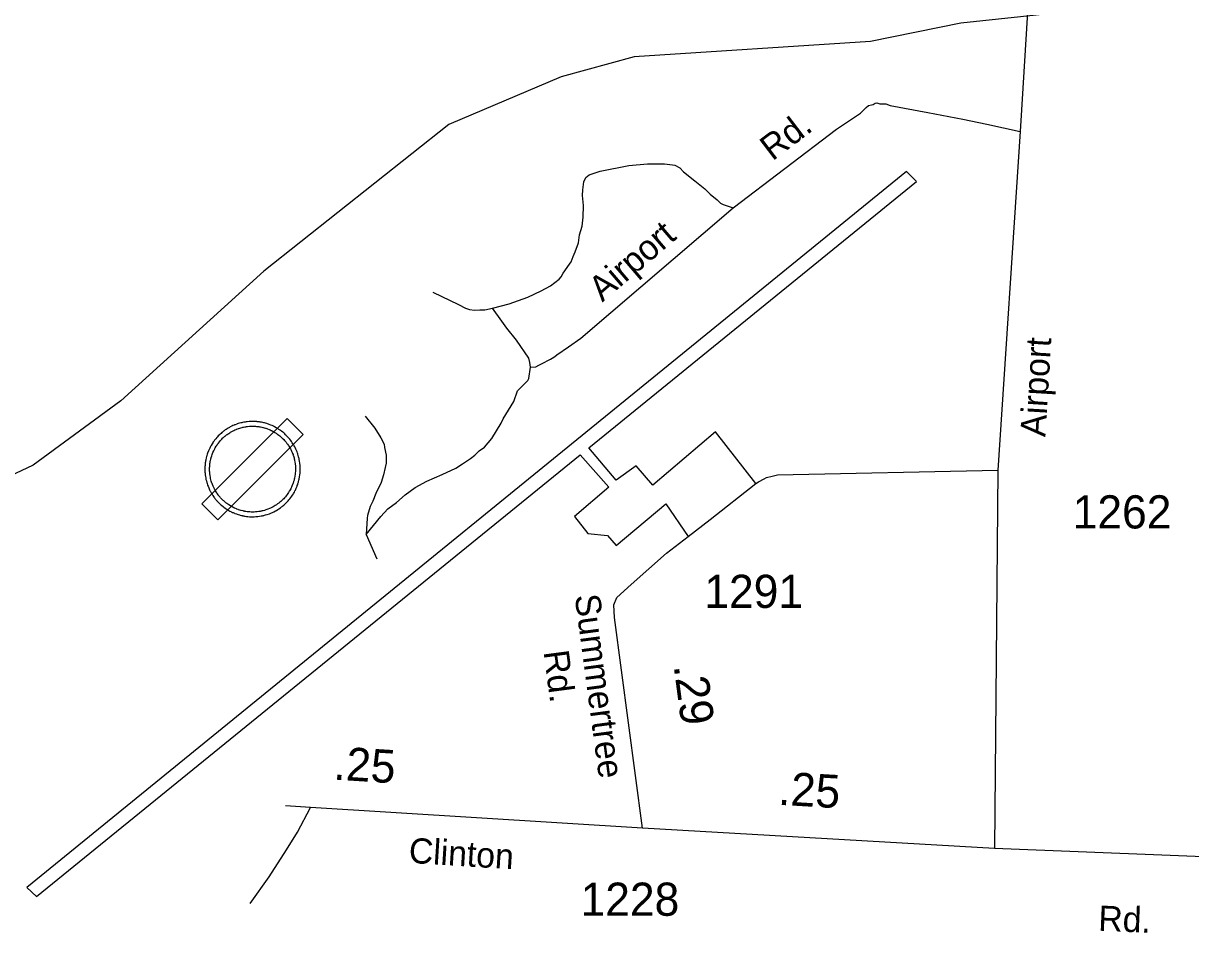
# Model space of a CAD drawing. Extents: x 2093524 to 2270757, y 289120 to 570408.
# Drawn here: x 2188663 to 2193060, y 445204 to 448630 of the extents above; entities that cross this region are included whole.
import ezdxf

# ---------------------------------------------------------------- set-up
doc = ezdxf.new("R2010")
doc.units = 0
for name, color, linetype in [('Exist Aviation Commercial or Municipal Perimeter Paved', 7, 'Continuous'), ('Exist Hydrographic Creek Single Shore', 7, 'Continuous'), ('Exist Road Non-System Type 51', 7, 'Continuous'), ('Exist Road Non-System Type 51 Label', 7, 'Continuous'), ('Exist Road Secondary Mileage Hundredths English Label', 7, 'Continuous'), ('Exist Road Secondary Type 51 Attributed', 7, 'Continuous'), ('Exist Road Secondary Type 51 Label', 7, 'Continuous'), ('Exist Road Secondary Type 51 Number Label', 7, 'Continuous')]:
    doc.layers.add(name, color=color, linetype=linetype)

msp = doc.modelspace()

# ---------------------------------------------------------------- linework, layer by layer
at = {"layer": 'Exist Aviation Commercial or Municipal Perimeter Paved'}
msp.add_lwpolyline([(2191421.9, 446895.7), (2191270.6, 447090.6), (2191034, 446889), (2190971.5, 446962.4), (2190896, 446908.2), (2190793.4, 447030.6), (2192027.8, 448033.3), (2191989.5, 448071.1), (2188675.2, 445373.5), (2188711.6, 445339.7), (2190759.8, 447003.3), (2190867.9, 446881.9), (2190738.8, 446770.9), (2190789.3, 446707.3), (2190863.3, 446699.9), (2190895.7, 446662.2), (2191082.5, 446819.5), (2191167.3, 446696.1)], dxfattribs=at)
at = {"layer": 'Exist Hydrographic Creek Single Shore'}
msp.add_lwpolyline([(2194127.2, 449200.4), (2194055.5, 449197.7), (2193945.2, 449167.3), (2193367.3, 448921.7), (2192844.2, 448699.3), (2192194.2, 448630.2), (2191854.2, 448561.6), (2190963.3, 448504), (2190688.1, 448427.5), (2190265.3, 448249), (2189569.1, 447695.4), (2189030.2, 447207.6), (2188699.1, 446964.9), (2188392.1, 446820.2), (2188292, 446818.9), (2188200.2, 446892.9), (2188182.1, 447050.7), (2188006.2, 447185.4), (2187456, 447314.5), (2187295.1, 447311.2)], dxfattribs=at)
at = {"layer": 'Exist Road Non-System Type 51'}
msp.add_line((2189953.8, 446703.6), (2189994.3, 446612), dxfattribs=at)
for points in [[(2191336.7, 447934.6), (2191726.4, 448231.2), (2191816.2, 448291.7), (2191837.9, 448311.9), (2191845.9, 448320), (2191857.8, 448322), (2191863.7, 448324.2), (2191867.7, 448326.1), (2191871.7, 448328.3), (2191877.6, 448330.2), (2191889.7, 448326.3), (2191903.8, 448326.4), (2191911.7, 448326.5), (2191927.9, 448320.6), (2192069.8, 448293.5), (2192202.1, 448268.6), (2192292.3, 448249.1), (2192418.3, 448221.9)], [(2190429.7, 447556.5), (2190493.4, 447572.9), (2190563.4, 447597.4), (2190613.1, 447622), (2190648.9, 447640), (2190680.9, 447666.3), (2190688.6, 447674.3), (2190696.7, 447688.2), (2190720.4, 447722.5), (2190726.5, 447730.6), (2190734.1, 447750.5), (2190742, 447768.7), (2190753.8, 447802.9), (2190757.7, 447832.7), (2190767.5, 447864.9), (2190771.1, 447899), (2190772.7, 447942.9), (2190768.5, 447980.7), (2190770.3, 448002.7), (2190772.3, 448022.9), (2190774.2, 448032.8), (2190782, 448049), (2190794, 448058.9), (2190836, 448073.2), (2190943.6, 448094), (2191013.6, 448100.5), (2191077.6, 448100.8), (2191107.7, 448096.9), (2191117.5, 448095.1), (2191135.7, 448085.2), (2191149.8, 448069.5), (2191192.1, 448035.6), (2191230.2, 448005.9), (2191250.5, 447986.2), (2191276.6, 447964.3), (2191288.5, 447952.3), (2191298.6, 447946.5), (2191336.7, 447934.6)], [(2190573.2, 447333.8), (2190592.9, 447335.7), (2190604.9, 447342.1), (2190615.1, 447346.1), (2190648.9, 447364.1), (2190654.9, 447368.3), (2190664.9, 447374.3), (2190672.9, 447380.4), (2190716.5, 447410.7), (2190762.4, 447442.9), (2191336.7, 447934.6)], [(2190205.3, 447617.1), (2190301.4, 447569.9), (2190327.7, 447555.9), (2190343.7, 447552), (2190361.7, 447548.3), (2190381.7, 447550.2), (2190401.7, 447550.5), (2190429.7, 447556.5)], [(2190573.2, 447333.8), (2190571, 447351.6), (2190567, 447367.8), (2190520.5, 447435.3), (2190484, 447480.9), (2190465.8, 447506.9), (2190429.7, 447556.5)], [(2189953.8, 446703.6), (2190009.3, 446772.1), (2190035.1, 446800.1), (2190068.7, 446824.4), (2190100.4, 446852.6), (2190138.4, 446881), (2190182.2, 446905.1), (2190240.1, 446929.5), (2190291.7, 446954.1), (2190317.6, 446969.9), (2190347.6, 446990.3), (2190363.6, 447002.5), (2190379.3, 447018.6), (2190399.3, 447032.6), (2190427.1, 447064.8), (2190462.7, 447123.2), (2190470.6, 447139.1), (2190510, 447205.2), (2190523.6, 447245.3), (2190553.6, 447273.5), (2190563.4, 447283.5), (2190567.5, 447291.6), (2190573.2, 447333.8)], [(2189950.6, 447149.5), (2189986.7, 447103.8), (2190009, 447067.9), (2190021.3, 447044.1), (2190023.3, 447031.9), (2190029.6, 447002.3), (2190029.5, 446994.1), (2190029.6, 446984.2), (2190029.7, 446972.1), (2190025.8, 446956.1), (2190020, 446928), (2190010.2, 446900), (2189990.7, 446858.1), (2189978.6, 446829.8), (2189974.8, 446819.7), (2189969, 446809.6), (2189959.2, 446775.7), (2189957.3, 446765.6), (2189953.8, 446703.6)], [(2191421.9, 446895.7), (2191431.9, 446901.7), (2191453.7, 446913.8), (2191461.7, 446917.9), (2191483.5, 446924), (2191503.6, 446928.2), (2192333.1, 446946)], [(2189517.3, 445313.4), (2189588.5, 445413.7), (2189653.9, 445516), (2189695.6, 445582.4), (2189744.6, 445674.6)]]:
    msp.add_lwpolyline(points, dxfattribs=at)
at = {"layer": 'Exist Road Secondary Mileage Hundredths English Label'}
for points in [[(2189716.8, 447080.4), (2189656.4, 447140.8), (2189335.4, 446819.8), (2189395.8, 446759.4)], [(2189440.4, 446792.1), (2189447.2, 446788.7), (2189450.7, 446787), (2189452.6, 446786.3), (2189458.5, 446783.7), (2189459.2, 446783.4), (2189460.7, 446782.8), (2189465.2, 446781.1), (2189467.8, 446780.2), (2189472.5, 446778.7), (2189476.4, 446777.5), (2189479, 446776.7), (2189485, 446775.3), (2189486.4, 446774.9), (2189488.8, 446774.4), (2189492.6, 446773.7), (2189493.8, 446773.4), (2189495.7, 446773.1), (2189498, 446772.7), (2189503.5, 446771.9), (2189508.6, 446771.4), (2189514.9, 446770.8), (2189520.6, 446770.6), (2189523.7, 446770.5), (2189527.5, 446770.5), (2189532.7, 446770.5), (2189538.8, 446770.9), (2189546.1, 446771.5), (2189552.5, 446772.4), (2189558, 446773.4), (2189560.9, 446773.9), (2189561.7, 446774), (2189563.3, 446774.4), (2189565.6, 446774.9), (2189568.7, 446775.6), (2189570.7, 446776.1), (2189575.4, 446777.4), (2189579.5, 446778.6), (2189581.2, 446779.2), (2189589.6, 446782.1), (2189597.1, 446785), (2189601.4, 446787.1), (2189606.8, 446789.5), (2189612.3, 446792.5), (2189616.3, 446794.6), (2189621, 446797.5), (2189625.5, 446800.4), (2189630.8, 446804.2), (2189635.5, 446807.8), (2189637.6, 446809.3), (2189638.5, 446810), (2189640.3, 446811.5), (2189643.7, 446814.3), (2189648.9, 446819.1), (2189653, 446823), (2189656.3, 446826.3), (2189659.9, 446830.1), (2189663.4, 446834.2), (2189666.5, 446838.1), (2189670.6, 446843.3), (2189673.6, 446847.5), (2189676.9, 446852.4), (2189679.8, 446857.3), (2189681.2, 446859.4), (2189683.6, 446863.8), (2189685.9, 446868.1), (2189687.4, 446871.3), (2189689.2, 446874.8), (2189690.8, 446878.5), (2189693.7, 446885.4), (2189694.6, 446888), (2189696.3, 446892.4), (2189697.3, 446895.9), (2189697.9, 446897.9), (2189698.7, 446900.6), (2189699.6, 446903.5), (2189700.6, 446907.8), (2189701.6, 446911.8), (2189703.3, 446920.7), (2189703.5, 446922.2), (2189704.2, 446927.1), (2189704.7, 446931), (2189705, 446934.1), (2189705.5, 446940.6), (2189705.7, 446948.3), (2189705.7, 446953.4), (2189705.5, 446960), (2189705, 446966), (2189704.7, 446968.8), (2189704.4, 446971.2), (2189704, 446974.2), (2189703.5, 446978.6), (2189703.1, 446980.6), (2189702.1, 446985.8), (2189701.8, 446987.3), (2189701.4, 446989.4), (2189700.5, 446992.8), (2189699.6, 446996.7), (2189698.4, 447000.8), (2189696.8, 447006), (2189696.4, 447007.1), (2189695.2, 447010.6), (2189693.6, 447015), (2189691.6, 447019.7), (2189689.6, 447024.7), (2189687.4, 447029.1), (2189684.8, 447034.4), (2189682.5, 447038.3), (2189681.2, 447040.6), (2189680.4, 447042), (2189678.4, 447045.3), (2189675.9, 447049.4), (2189672.8, 447053.8), (2189669.9, 447057.7), (2189666.6, 447062.3), (2189663.8, 447065.4), (2189660.2, 447069.7), (2189656.7, 447073.4), (2189653.2, 447077), (2189652.3, 447077.9), (2189650.4, 447079.7), (2189647.5, 447082.4), (2189643.5, 447086.2), (2189639.6, 447089.3), (2189635.5, 447092.4), (2189632, 447095.1), (2189630.6, 447096.2), (2189629.7, 447096.8), (2189628.1, 447097.9), (2189625.2, 447099.9), (2189622.3, 447101.8), (2189619.6, 447103.4), (2189615.5, 447105.9), (2189608.6, 447109.6), (2189605.3, 447111.3), (2189604.4, 447111.7), (2189600.1, 447113.8), (2189595.3, 447116), (2189588.7, 447118.5), (2189585.7, 447119.5), (2189582, 447120.7), (2189580.3, 447121.3), (2189575.2, 447122.9), (2189570.6, 447124.1), (2189568.8, 447124.5), (2189564.6, 447125.5), (2189559.9, 447126.5), (2189555.4, 447127.3), (2189552.2, 447127.8), (2189544.1, 447128.8), (2189542.6, 447129), (2189538.5, 447129.3), (2189534.1, 447129.5), (2189533.1, 447129.6), (2189523.2, 447129.8), (2189517.1, 447129.5), (2189513.4, 447129.3), (2189505.3, 447128.5), (2189504.6, 447128.4), (2189501.5, 447128), (2189498, 447127.5), (2189495.5, 447127.1), (2189493.5, 447126.7), (2189488, 447125.6), (2189485.3, 447125), (2189482.5, 447124.3), (2189477.2, 447122.9), (2189472.2, 447121.4), (2189468.4, 447120.2), (2189467.5, 447119.9), (2189461, 447117.5), (2189458.7, 447116.6), (2189457.4, 447116), (2189452.1, 447113.8), (2189448.5, 447112.1), (2189442.3, 447109.2), (2189438.9, 447107.1), (2189434, 447104.3), (2189430.4, 447102.1), (2189426.5, 447099.6), (2189423.5, 447097.6), (2189419.3, 447094.6), (2189416.9, 447092.7), (2189411.3, 447088.2), (2189410.2, 447087.4), (2189407.3, 447084.8), (2189404.4, 447082.2), (2189403.7, 447081.6), (2189401, 447079), (2189397.1, 447075.1), (2189394.3, 447072.1), (2189391.4, 447069.1), (2189387.5, 447064.6), (2189383.3, 447059.1), (2189380, 447054.4), (2189379.1, 447053.3), (2189378.3, 447052.2), (2189376.9, 447050), (2189376.2, 447049), (2189373.9, 447045.5), (2189370, 447038.9), (2189369.7, 447038.4), (2189368.7, 447036.7), (2189367.7, 447034.8), (2189364.9, 447029.4), (2189363.7, 447026.9), (2189360.4, 447019.4), (2189356.9, 447010.5), (2189355.4, 447006), (2189353.9, 447001.2), (2189353.5, 446999.7), (2189352.8, 446997.2), (2189351.7, 446993.1), (2189351.4, 446992), (2189350, 446985.4), (2189349.5, 446982.7), (2189349.1, 446980.7), (2189348.4, 446976), (2189348.1, 446974.5), (2189347.9, 446973.1), (2189347.6, 446969.4), (2189347.1, 446964.8), (2189347, 446962.9), (2189346.9, 446961), (2189346.6, 446956.3), (2189346.5, 446954.2), (2189346.5, 446950.2), (2189346.5, 446946.8), (2189346.7, 446941.8), (2189346.9, 446937.4), (2189347, 446936), (2189347.4, 446932), (2189348, 446927), (2189348.3, 446924.6), (2189348.6, 446922.6), (2189349.6, 446916.9), (2189350.7, 446911.2), (2189352.1, 446905.7), (2189353.5, 446900), (2189354.8, 446896), (2189356.5, 446891), (2189357, 446889.5), (2189358.6, 446885.3), (2189361.1, 446879), (2189364.1, 446872.5), (2189366.7, 446867.5), (2189367.6, 446865.6), (2189368.6, 446863.7), (2189370.6, 446860.3), (2189371.1, 446859.3), (2189373.6, 446855.1), (2189376.3, 446850.9), (2189378.8, 446847.4), (2189379.3, 446846.6), (2189382, 446842.9), (2189382.9, 446841.7), (2189384.3, 446839.9), (2189385.4, 446838.5), (2189386.6, 446837), (2189388.1, 446835.2), (2189389.5, 446833.5), (2189390.3, 446832.5), (2189392.1, 446830.5), (2189395, 446827.3), (2189396.4, 446825.8), (2189399.1, 446823.1), (2189401.6, 446820.7), (2189403.3, 446819), (2189405.3, 446817.2), (2189408.9, 446814), (2189410.4, 446812.7), (2189414.8, 446809.2), (2189417, 446807.4), (2189418.1, 446806.5), (2189422.9, 446803.1), (2189427.3, 446800.2), (2189433.6, 446796.3)], [(2189448.9, 446807.8), (2189442.7, 446811.5), (2189437.1, 446815.1), (2189433.1, 446817.7), (2189428.8, 446820.8), (2189427.8, 446821.5), (2189425.8, 446823.1), (2189421.9, 446826.3), (2189420.5, 446827.5), (2189417.3, 446830.4), (2189415.5, 446832), (2189413.9, 446833.5), (2189411.7, 446835.7), (2189409.2, 446838.2), (2189408, 446839.4), (2189405.4, 446842.4), (2189403.8, 446844.2), (2189403, 446845), (2189401.8, 446846.6), (2189400.4, 446848.2), (2189399.3, 446849.5), (2189398.3, 446850.8), (2189397.1, 446852.5), (2189396.3, 446853.5), (2189393.8, 446856.9), (2189393.4, 446857.5), (2189391.2, 446860.7), (2189388.7, 446864.5), (2189386.5, 446868.3), (2189386, 446869.2), (2189384.2, 446872.3), (2189383.3, 446874), (2189382.5, 446875.7), (2189380.1, 446880.2), (2189377.4, 446886.1), (2189375.2, 446891.8), (2189373.8, 446895.5), (2189373.3, 446896.9), (2189371.8, 446901.4), (2189370.6, 446905), (2189369.3, 446910.1), (2189368.1, 446915.1), (2189367.1, 446920.2), (2189366.2, 446925.3), (2189365.9, 446927.1), (2189365.6, 446929.3), (2189365.1, 446933.8), (2189364.8, 446937.4), (2189364.7, 446938.7), (2189364.4, 446942.6), (2189364.3, 446947.2), (2189364.3, 446950.2), (2189364.3, 446953.8), (2189364.4, 446955.7), (2189364.6, 446959.9), (2189364.7, 446961.6), (2189364.8, 446963.3), (2189365.3, 446967.4), (2189365.6, 446970.8), (2189365.8, 446972.1), (2189366, 446973.5), (2189366.7, 446977.6), (2189367, 446979.5), (2189367.5, 446981.9), (2189368.7, 446987.8), (2189369, 446988.9), (2189370, 446992.5), (2189370.6, 446994.8), (2189371, 446996.1), (2189372.3, 447000.4), (2189373.7, 447004.5), (2189376.8, 447012.5), (2189379.8, 447019.3), (2189380.9, 447021.6), (2189383.4, 447026.4), (2189384.3, 447028.1), (2189385.2, 447029.6), (2189385.5, 447030.1), (2189389, 447036.1), (2189391.1, 447039.2), (2189391.7, 447040.1), (2189393, 447042.1), (2189393.7, 447043.1), (2189394.4, 447044.1), (2189397.5, 447048.3), (2189401.2, 447053.2), (2189404.8, 447057.3), (2189407.4, 447060), (2189409.9, 447062.7), (2189413.4, 447066.3), (2189415.9, 447068.6), (2189416.5, 447069.1), (2189419, 447071.4), (2189421.7, 447073.7), (2189422.7, 447074.5), (2189427.7, 447078.6), (2189429.9, 447080.3), (2189433.7, 447083), (2189436.3, 447084.8), (2189439.9, 447087.1), (2189443.1, 447089), (2189447.5, 447091.5), (2189450.6, 447093.4), (2189456.2, 447096.1), (2189459.4, 447097.6), (2189464.2, 447099.6), (2189465.4, 447100.1), (2189467.5, 447100.9), (2189473.3, 447103.1), (2189474.1, 447103.4), (2189477.6, 447104.4), (2189482, 447105.8), (2189486.9, 447107), (2189489.3, 447107.7), (2189491.8, 447108.2), (2189496.7, 447109.2), (2189498.5, 447109.6), (2189500.8, 447109.9), (2189503.9, 447110.3), (2189506.7, 447110.8), (2189507.3, 447110.8), (2189514.6, 447111.5), (2189518, 447111.7), (2189523.5, 447112), (2189532.4, 447111.8), (2189533.3, 447111.7), (2189537.3, 447111.5), (2189541, 447111.2), (2189542.3, 447111.1), (2189549.6, 447110.2), (2189552.5, 447109.7), (2189556.6, 447109.1), (2189560.8, 447108.1), (2189564.6, 447107.2), (2189566.2, 447106.9), (2189570.3, 447105.8), (2189574.9, 447104.4), (2189576.5, 447103.8), (2189579.8, 447102.7), (2189582.5, 447101.8), (2189588.4, 447099.5), (2189592.7, 447097.6), (2189596.6, 447095.7), (2189597.5, 447095.3), (2189600.4, 447093.8), (2189606.7, 447090.5), (2189610.3, 447088.2), (2189612.7, 447086.7), (2189615.4, 447085), (2189618, 447083.2), (2189619.4, 447082.3), (2189620.2, 447081.8), (2189621.5, 447080.8), (2189624.7, 447078.3), (2189628.3, 447075.5), (2189631.9, 447072.7), (2189635.5, 447069.3), (2189638.1, 447066.9), (2189639.8, 447065.2), (2189640.6, 447064.4), (2189643.7, 447061.2), (2189646.9, 447057.8), (2189650.2, 447054), (2189652.7, 447051.2), (2189655.7, 447047), (2189658.3, 447043.5), (2189661, 447039.5), (2189663.3, 447035.9), (2189665.1, 447032.9), (2189665.9, 447031.6), (2189667, 447029.6), (2189669, 447026), (2189671.4, 447021.3), (2189673.4, 447017.3), (2189675.2, 447012.8), (2189677, 447008.5), (2189678.5, 447004.6), (2189679.6, 447001.4), (2189679.9, 447000.5), (2189681.3, 446995.7), (2189682.4, 446992.1), (2189683.2, 446988.5), (2189684, 446985.5), (2189684.4, 446983.6), (2189684.7, 446982.2), (2189685.5, 446977.6), (2189685.9, 446975.8), (2189686.4, 446971.8), (2189686.8, 446969.1), (2189687, 446967), (2189687.3, 446964.4), (2189687.7, 446959), (2189687.9, 446953), (2189687.9, 446948.4), (2189687.7, 446941.5), (2189687.2, 446935.7), (2189687, 446932.9), (2189686.5, 446929.4), (2189685.9, 446924.9), (2189685.7, 446923.6), (2189684.2, 446915.6), (2189683.3, 446912), (2189682.4, 446908.1), (2189681.6, 446905.5), (2189680.9, 446903.1), (2189680.3, 446901.2), (2189679.4, 446898.1), (2189677.9, 446894.1), (2189677.1, 446891.8), (2189674.5, 446885.6), (2189673, 446882.3), (2189671.4, 446879.1), (2189670.1, 446876.2), (2189668, 446872.3), (2189665.8, 446868.4), (2189664.6, 446866.5), (2189661.9, 446862.1), (2189659, 446857.7), (2189656.3, 446853.9), (2189652.5, 446849.2), (2189649.8, 446845.7), (2189646.6, 446842), (2189643.4, 446838.6), (2189640.4, 446835.6), (2189636.8, 446832.1), (2189632.1, 446827.7), (2189629, 446825.3), (2189627.3, 446823.9), (2189626.5, 446823.2), (2189624.7, 446821.9), (2189620.5, 446818.6), (2189615.7, 446815.3), (2189611.6, 446812.7), (2189607.4, 446810), (2189603.7, 446808.1), (2189598.8, 446805.4), (2189594, 446803.2), (2189590, 446801.4), (2189583.3, 446798.7), (2189575.7, 446796.1), (2189574.2, 446795.6), (2189570.5, 446794.5), (2189566.3, 446793.3), (2189564.4, 446792.9), (2189561.7, 446792.3), (2189559.6, 446791.8), (2189558.2, 446791.5), (2189557.4, 446791.3), (2189554.8, 446790.9), (2189549.9, 446790), (2189544.1, 446789.2), (2189537.5, 446788.6), (2189532.1, 446788.3), (2189527.3, 446788.3), (2189524, 446788.3), (2189521.1, 446788.4), (2189516, 446788.5), (2189510.3, 446789.1), (2189505.7, 446789.5), (2189500.8, 446790.3), (2189498.7, 446790.6), (2189497, 446790.9), (2189495.9, 446791.2), (2189492.5, 446791.8), (2189490.3, 446792.3), (2189489.1, 446792.6), (2189483.7, 446793.9), (2189481.4, 446794.6), (2189477.8, 446795.7), (2189473.6, 446797), (2189471.3, 446797.9), (2189467.2, 446799.4), (2189465.8, 446799.9), (2189465.2, 446800.2), (2189459.9, 446802.5), (2189458.2, 446803.2), (2189455, 446804.7)]]:
    msp.add_lwpolyline(points, close=True, dxfattribs=at)
at = {"layer": 'Exist Road Secondary Type 51 Attributed'}
msp.add_line((2192320.7, 445520.4), (2190994.8, 445597.1), dxfattribs=at)
for points in [[(2192703.6, 452523.7), (2192617.8, 451321.8), (2192508.1, 449693.9), (2192418.3, 448221.9), (2192333.1, 446946), (2192320.7, 445520.4)], [(2190994.8, 445597.1), (2190889.3, 446390.4), (2190886.9, 446438.3), (2190899, 446466.3), (2190952.4, 446514.8), (2191085.7, 446633.5), (2191167.3, 446696.1), (2191250.6, 446760.7), (2191421.9, 446895.7)], [(2194759.2, 446212.7), (2194737.7, 446152.7), (2194707.9, 446090.4), (2194660.6, 446004.4), (2194617, 445925.9), (2194548, 445819.7), (2194524.2, 445779.5), (2194484.4, 445739.3), (2194448.7, 445706.8), (2194379.3, 445650.5), (2194303.5, 445599.9), (2194253.6, 445579.5), (2194189.9, 445547), (2194126.2, 445524.7), (2194062.4, 445502.3), (2194008.3, 445486), (2193938.5, 445471.4), (2193888.5, 445465.1), (2193644.8, 445467.4), (2192320.7, 445520.4)], [(2190994.8, 445597.1), (2189744.6, 445674.6), (2189650.6, 445682)]]:
    msp.add_lwpolyline(points, dxfattribs=at)

# ---------------------------------------------------------------- texts
at = {"layer": 'Exist Road Non-System Type 51 Label'}
for s, rotation, p in [('Rd.', 37.275, (2191484.5, 448108.9)), ('Airport', 40.5668, (2190843.7, 447577.3))]:
    msp.add_text(s, height=95, rotation=rotation, dxfattribs=at).set_placement(p)
at = {"layer": 'Exist Road Secondary Mileage Hundredths English Label'}
for s, rotation, p in [('.29', 277.5768, (2191112.2, 446209.4)), ('.25', 356.454, (2189829.1, 445780.4)), ('.25', 356.6898, (2191504.5, 445685.5))]:
    msp.add_text(s, height=125, rotation=rotation, dxfattribs=at).set_placement(p)
at = {"layer": 'Exist Road Secondary Type 51 Label'}
for s, rotation, p in [('Airport', 86.5102, (2192512.7, 447069.9)), ('Summertree', 277.5768, (2190739.4, 446473.1)), ('Rd.', 277.5768, (2190622.1, 446262)), ('Clinton', 356.454, (2190112.8, 445466.7)), ('Rd.', 357.7063, (2192710.9, 445211))]:
    msp.add_text(s, height=95, rotation=rotation, dxfattribs=at).set_placement(p)
at = {"layer": 'Exist Road Secondary Type 51 Number Label'}
for s, p in [('1262', (2192615.7, 446726.4)), ('1291', (2191228, 446427)), ('1228', (2190761.8, 445267.1))]:
    msp.add_text(s, height=125, dxfattribs=at).set_placement(p)

doc.saveas('drawing.dxf')
